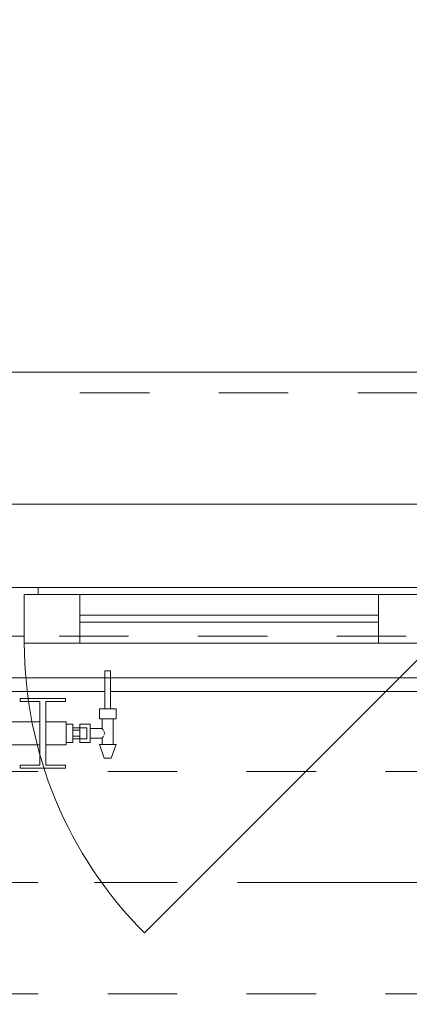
# Model space of a CAD drawing. Header units: metres. Extents: x -4 to 99, y -11 to 17.
# Tile 343 of 656: x 28.053 to 28.614, y 12.975 to 14.393. Entities that reach past the tile are written whole.
import ezdxf

# ---------------------------------------------------------------- set-up
doc = ezdxf.new("R2010")
doc.units = ezdxf.units.M
doc.header["$MEASUREMENT"] = 0
for name, pattern in [('Achse', [0.2, 0.1, -0.05, 0, -0.05]), ('Strichlinie doppelt', [0.546806, 0.264583, -0.105833, 0.070556, -0.105833]), ('Strichlinie eng', [0.115, 0.075, -0.04]), ('Untersicht', [0.1, 0.075, -0.025]), ('Wipeout_Contour', [1, 0, -1])]:
    doc.linetypes.add(name, pattern=pattern)
for name, color, linetype in [('152 - Bemaßung_ Beschriftung.Ausbau', 7, 'Continuous'), ('451 - Universal.Achsen Raster', 7, 'Continuous'), ('603 - Struktur.Bodenplatte_ Decke Roh', 7, 'Continuous'), ('604 - Struktur.Wand Aussen', 7, 'Continuous'), ('608 - Struktur.Träger', 7, 'Continuous'), ('650 - Abdeckung.Fußboden Aufbau', 7, 'Continuous'), ('801 - HKLSE.Heizung_ Klima_ Lüftung', 7, 'Continuous'), ('Neubau_605 - Struktur.Wand Innen', 7, 'Continuous'), ('Neubau_653 - Abdeckung.TB Verkofferung', 7, 'Continuous')]:
    doc.layers.add(name, color=color, linetype=linetype)
doc.styles.add('ERSTELLTER_STIL_2', font='txt')
doc.dimstyles.new('ERSTELLTER_STIL__2', dxfattribs={"dimtxt": 0.1, "dimasz": 0.0532, "dimexe": 0.18, "dimexo": 0.0625, "dimgap": 0, "dimtad": 1, "dimtih": 1, "dimtoh": 1, "dimzin": 0, "dimdsep": 46, "dimtxsty": 'ERSTELLTER_STIL_2', "dimblk": 'ARROWHEAD_2', "dimblk1": 'ARROWHEAD_2', "dimblk2": 'ARROWHEAD_2', "dimcen": 0.09, "dimse1": 1, "dimse2": 1, "dimclrd": 7, "dimclre": 7, "dimclrt": 7, "dimazin": 0, "dimtfac": 1, "dimtdec": 4, "dimtmove": 0, "dimatfit": 3, "dimfxl": 1, "dimtolj": 1, "dimtzin": 0, "dimarcsym": 0})

# ---------------------------------------------------------------- blocks, each defined once
blk = doc.blocks.new('*D242')
at = {"layer": '152 - Bemaßung_ Beschriftung.Ausbau', "color": 7, "linetype": 'Continuous', "lineweight": 5}
for p, q in [((26.34, 14.8025), (26.34, 14.9075)), ((28.74, 14.8025), (28.74, 14.9075)), ((26.3602, 14.89), (26.3198, 14.82)), ((28.7602, 14.89), (28.7198, 14.82)), ((26.34, 14.855), (28.74, 14.855))]:
    blk.add_line(p, q, dxfattribs=at)
at = {"layer": '152 - Bemaßung_ Beschriftung.Ausbau', "color": 7, "lineweight": 5, "char_height": 0.1, "attachment_point": 7, "style": 'ERSTELLTER_STIL_2'}
for s, insert in [('\\A1;{\\pql;\\fArial|b0|i0|c0|p38;2,40}', (27.407, 14.875)), ('\\A1;{\\pql;\\fArial|b0|i0|c0|p38;2,01}', (27.407, 14.735))]:
    blk.add_mtext(s, dxfattribs=dict(at, insert=insert))
blk = doc.blocks.new('ARROWHEAD_2')
at = {"color": 0, "linetype": 'Continuous', "lineweight": 0}
for p, q in [((-0.378, -0.655), (0.378, 0.655)), ((0, 0), (-1, 0))]:
    blk.add_line(p, q, dxfattribs=at)
blk = doc.blocks.new('*D275')
at = {"layer": '152 - Bemaßung_ Beschriftung.Ausbau', "color": 7, "linetype": 'Continuous', "lineweight": 5}
for p, q in [((25.82, 15.3025), (25.82, 15.4075)), ((29.23, 15.3025), (29.23, 15.4075)), ((25.8402, 15.39), (25.7998, 15.32)), ((29.2502, 15.39), (29.2098, 15.32)), ((25.82, 15.355), (29.23, 15.355))]:
    blk.add_line(p, q, dxfattribs=at)
at = {"layer": '152 - Bemaßung_ Beschriftung.Ausbau', "color": 7, "lineweight": 5, "char_height": 0.1, "attachment_point": 7, "style": 'ERSTELLTER_STIL_2'}
for s, insert in [('\\A1;{\\pql;\\fArial|b0|i0|c0|p38;3,41}', (27.3161, 15.375)), ('\\A1;{\\pql;\\fArial|b0|i0|c0|p38;17}', (29.058, 15.375))]:
    blk.add_mtext(s, dxfattribs=dict(at, insert=insert))
blk = doc.blocks.new('*D314')
at = {"layer": '152 - Bemaßung_ Beschriftung.Ausbau', "color": 7, "linetype": 'Continuous', "lineweight": 5}
for p, q in [((25.88, 15.8025), (25.88, 15.9075)), ((29.18, 15.8025), (29.18, 15.9075)), ((25.9002, 15.89), (25.8598, 15.82)), ((29.2002, 15.89), (29.1598, 15.82)), ((25.58, 15.855), (25.88, 15.855)), ((25.88, 15.855), (29.18, 15.855))]:
    blk.add_line(p, q, dxfattribs=at)
at = {"layer": '152 - Bemaßung_ Beschriftung.Ausbau', "color": 7, "lineweight": 5, "insert": (27.397, 15.875), "char_height": 0.1, "attachment_point": 7, "style": 'ERSTELLTER_STIL_2'}
blk.add_mtext('\\A1;{\\pql;\\fArial|b0|i0|c0|p38;3,30}', dxfattribs=at)

msp = doc.modelspace()

# ---------------------------------------------------------------- linework, layer by layer
at = {"layer": '451 - Universal.Achsen Raster', "color": 160, "linetype": 'Strichlinie doppelt', "lineweight": 9, "true_color": 0x3232ff}
msp.add_line((64.935, 13.15), (-3.175, 13.15), dxfattribs=at)
at = {"layer": '603 - Struktur.Bodenplatte_ Decke Roh', "color": 7, "linetype": 'Continuous', "lineweight": 18, "flags": 128}
msp.add_lwpolyline([(47.48, 13.695), (14.78, 13.695), (14.78, 13), (14.84, 13), (14.84, 8.585), (13.03, 8.585), (13.03, 8.725), (11.41, 8.725), (11.41, 13), (11.48, 13), (11.48, 13.695), (-0.015, 13.695), (-0.015, 0.005)], dxfattribs=at)
at = {"layer": '604 - Struktur.Wand Aussen', "color": 7, "linetype": 'Continuous', "lineweight": 9}
for p, q in [((28.64, 13.885), (26.44, 13.885)), ((28.65, 13.495), (28.2328, 13.0778))]:
    msp.add_line(p, q, dxfattribs=at)
at = {"layer": '604 - Struktur.Wand Aussen', "color": 7, "linetype": 'Strichlinie eng', "lineweight": 9}
msp.add_line((28.64, 13.855), (26.44, 13.855), dxfattribs=at)
at = {"layer": '604 - Struktur.Wand Aussen', "color": 7, "linetype": 'Continuous', "lineweight": 13}
for p, q in [((28.04, 13.575), (28.08, 13.575)), ((28.08, 13.575), (28.63, 13.575)), ((28.08, 13.575), (28.08, 13.565)), ((28.08, 13.565), (28.06, 13.565)), ((28.06, 13.565), (28.06, 13.505)), ((28.06, 13.495), (28.06, 13.565)), ((28.06, 13.565), (28.14, 13.565)), ((28.14, 13.565), (28.57, 13.565)), ((28.14, 13.565), (28.14, 13.495)), ((28.57, 13.495), (28.57, 13.565)), ((28.57, 13.565), (28.65, 13.565)), ((28.14, 13.535), (28.57, 13.535)), ((28.57, 13.525), (28.14, 13.525)), ((28.06, 13.505), (28.04, 13.505)), ((28.14, 13.495), (28.06, 13.495)), ((28.57, 13.495), (28.14, 13.495)), ((28.65, 13.495), (28.57, 13.495))]:
    msp.add_line(p, q, dxfattribs=at)
at = {"layer": '608 - Struktur.Träger', "color": 7, "linetype": 'Achse', "lineweight": 9}
msp.add_line((14.78, 13.15), (47.48, 13.15), dxfattribs=at)
at = {"layer": '608 - Struktur.Träger', "color": 7, "linetype": 'Untersicht', "lineweight": 13}
msp.add_line((14.78, 12.99), (47.48, 12.99), dxfattribs=at)
at = {"layer": '650 - Abdeckung.Fußboden Aufbau', "color": 7, "linetype": 'Continuous', "lineweight": 13, "flags": 128}
msp.add_lwpolyline([(29.4, 10.78), (29.23, 10.78), (29.23, 12.99), (29.17, 12.99), (29.17, 13.445), (25.89, 13.445), (25.89, 12.99), (25.82, 12.99), (25.82, 10.78), (25.65, 10.78)], dxfattribs=at)
at = {"layer": 'Neubau_605 - Struktur.Wand Innen', "color": 1, "linetype": 'Continuous', "lineweight": 13, "flags": 128}
for points in [[(29.17, 13.445), (25.95, 13.445)], [(25.95, 13.425), (29.17, 13.425)]]:
    msp.add_lwpolyline(points, dxfattribs=at)
at = {"layer": 'Neubau_653 - Abdeckung.TB Verkofferung', "color": 1, "linetype": 'Untersicht', "lineweight": 9}
msp.add_line((15.11, 13.505), (47.24, 13.505), dxfattribs=at)

# ---------------------------------------------------------------- dimensions: what is measured, and where the dimension line sits
at = {"layer": '152 - Bemaßung_ Beschriftung.Ausbau', "color": 7, "linetype": 'Continuous', "lineweight": 5}
dim = msp.add_linear_dim(base=(28.74, 14.855), p1=(26.34, 13.575), p2=(28.74, 13.575), dimstyle='ERSTELLTER_STIL__2', dxfattribs=at)
dim.commit()
dim.dimension.update_dxf_attribs({"geometry": '*D242', "text_midpoint": (27.5369, 14.925), "dimtype": 160})

# ---------------------------------------------------------------- next in the draw order: wipeouts: each hides what was drawn before it
at = {"color": 254, "linetype": 'Wipeout_Contour', "lineweight": 0, "ltscale": 7487.470756}
msp.add_wipeout([(27.12, 13.3817), (27.12, 13.3483), (27.1492, 13.3483), (27.1492, 13.3192), (27.1208, 13.3192), (27.1208, 13.315), (27.1858, 13.315), (27.1858, 13.3192), (27.1575, 13.3192), (27.1575, 13.3483), (27.2158, 13.3483), (27.2158, 13.3192), (27.1875, 13.3192), (27.1875, 13.315), (27.2525, 13.315), (27.2525, 13.3192), (27.2242, 13.3192), (27.2242, 13.3483), (27.2825, 13.3483), (27.2825, 13.3192), (27.2542, 13.3192), (27.2542, 13.315), (27.3192, 13.315), (27.3192, 13.3192), (27.2908, 13.3192), (27.2908, 13.3483), (27.3492, 13.3483), (27.3492, 13.3192), (27.3208, 13.3192), (27.3208, 13.315), (27.3858, 13.315), (27.3858, 13.3192), (27.3575, 13.3192), (27.3575, 13.3483), (27.4158, 13.3483), (27.4158, 13.3192), (27.3875, 13.3192), (27.3875, 13.315), (27.4525, 13.315), (27.4525, 13.3192), (27.4242, 13.3192), (27.4242, 13.3483), (27.4825, 13.3483), (27.4825, 13.3192), (27.4542, 13.3192), (27.4542, 13.315), (27.5192, 13.315), (27.5192, 13.3192), (27.4908, 13.3192), (27.4908, 13.3483), (27.5492, 13.3483), (27.5492, 13.3192), (27.5208, 13.3192), (27.5208, 13.315), (27.5858, 13.315), (27.5858, 13.3192), (27.5575, 13.3192), (27.5575, 13.3483), (27.6158, 13.3483), (27.6158, 13.3192), (27.5875, 13.3192), (27.5875, 13.315), (27.6525, 13.315), (27.6525, 13.3192), (27.6242, 13.3192), (27.6242, 13.3483), (27.6825, 13.3483), (27.6825, 13.3192), (27.6542, 13.3192), (27.6542, 13.315), (27.7192, 13.315), (27.7192, 13.3192), (27.6908, 13.3192), (27.6908, 13.3483), (27.7492, 13.3483), (27.7492, 13.3192), (27.7208, 13.3192), (27.7208, 13.315), (27.7858, 13.315), (27.7858, 13.3192), (27.7575, 13.3192), (27.7575, 13.3483), (27.8158, 13.3483), (27.8158, 13.3192), (27.7875, 13.3192), (27.7875, 13.315), (27.8525, 13.315), (27.8525, 13.3192), (27.8242, 13.3192), (27.8242, 13.3483), (27.8825, 13.3483), (27.8825, 13.3192), (27.8542, 13.3192), (27.8542, 13.315), (27.9192, 13.315), (27.9192, 13.3192), (27.8908, 13.3192), (27.8908, 13.3483), (27.9492, 13.3483), (27.9492, 13.3192), (27.9208, 13.3192), (27.9208, 13.315), (27.9858, 13.315), (27.9858, 13.3192), (27.9575, 13.3192), (27.9575, 13.3483), (28.0158, 13.3483), (28.0158, 13.3192), (27.9875, 13.3192), (27.9875, 13.315), (28.0525, 13.315), (28.0525, 13.3192), (28.0242, 13.3192), (28.0242, 13.3483), (28.0825, 13.3483), (28.0825, 13.3192), (28.0542, 13.3192), (28.0542, 13.315), (28.1192, 13.315), (28.1192, 13.3192), (28.0908, 13.3192), (28.0908, 13.3483), (28.12, 13.3483), (28.12, 13.3817), (28.0908, 13.3817), (28.0908, 13.4108), (28.1192, 13.4108), (28.1192, 13.415), (28.0542, 13.415), (28.0542, 13.4108), (28.0825, 13.4108), (28.0825, 13.3817), (28.0242, 13.3817), (28.0242, 13.4108), (28.0525, 13.4108), (28.0525, 13.415), (27.9875, 13.415), (27.9875, 13.4108), (28.0158, 13.4108), (28.0158, 13.3817), (27.9575, 13.3817), (27.9575, 13.4108), (27.9858, 13.4108), (27.9858, 13.415), (27.9208, 13.415), (27.9208, 13.4108), (27.9492, 13.4108), (27.9492, 13.3817), (27.8908, 13.3817), (27.8908, 13.4108), (27.9192, 13.4108), (27.9192, 13.415), (27.8542, 13.415), (27.8542, 13.4108), (27.8825, 13.4108), (27.8825, 13.3817), (27.8242, 13.3817), (27.8242, 13.4108), (27.8525, 13.4108), (27.8525, 13.415), (27.7875, 13.415), (27.7875, 13.4108), (27.8158, 13.4108), (27.8158, 13.3817), (27.7575, 13.3817), (27.7575, 13.4108), (27.7858, 13.4108), (27.7858, 13.415), (27.7208, 13.415), (27.7208, 13.4108), (27.7492, 13.4108), (27.7492, 13.3817), (27.6908, 13.3817), (27.6908, 13.4108), (27.7192, 13.4108), (27.7192, 13.415), (27.6542, 13.415), (27.6542, 13.4108), (27.6825, 13.4108), (27.6825, 13.3817), (27.6242, 13.3817), (27.6242, 13.4108), (27.6525, 13.4108), (27.6525, 13.415), (27.5875, 13.415), (27.5875, 13.4108), (27.6158, 13.4108), (27.6158, 13.3817), (27.5575, 13.3817), (27.5575, 13.4108), (27.5858, 13.4108), (27.5858, 13.415), (27.5208, 13.415), (27.5208, 13.4108), (27.5492, 13.4108), (27.5492, 13.3817), (27.4908, 13.3817), (27.4908, 13.4108), (27.5192, 13.4108), (27.5192, 13.415), (27.4542, 13.415), (27.4542, 13.4108), (27.4825, 13.4108), (27.4825, 13.3817), (27.4242, 13.3817), (27.4242, 13.4108), (27.4525, 13.4108), (27.4525, 13.415), (27.3875, 13.415), (27.3875, 13.4108), (27.4158, 13.4108), (27.4158, 13.3817), (27.3575, 13.3817), (27.3575, 13.4108), (27.3858, 13.4108), (27.3858, 13.415), (27.3208, 13.415), (27.3208, 13.4108), (27.3492, 13.4108), (27.3492, 13.3817), (27.2908, 13.3817), (27.2908, 13.4108), (27.3192, 13.4108), (27.3192, 13.415), (27.2542, 13.415), (27.2542, 13.4108), (27.2825, 13.4108), (27.2825, 13.3817), (27.2242, 13.3817), (27.2242, 13.4108), (27.2525, 13.4108), (27.2525, 13.415), (27.1875, 13.415), (27.1875, 13.4108), (27.2158, 13.4108), (27.2158, 13.3817), (27.1575, 13.3817), (27.1575, 13.4108), (27.1858, 13.4108), (27.1858, 13.415), (27.1208, 13.415), (27.1208, 13.4108), (27.1492, 13.4108), (27.1492, 13.3817)], dxfattribs=at).dxf.layer = '801 - HKLSE.Heizung_ Klima_ Lüftung'

# ---------------------------------------------------------------- next in the draw order: linework, layer by layer
at = {"layer": '608 - Struktur.Träger', "color": 7, "linetype": 'Untersicht', "lineweight": 13}
msp.add_line((14.78, 13.31), (47.48, 13.31), dxfattribs=at)
at = {"layer": '801 - HKLSE.Heizung_ Klima_ Lüftung', "color": 7, "linetype": 'Continuous', "lineweight": 5}
for p, q in [((28.0542, 13.415), (28.0542, 13.4108)), ((28.0542, 13.415), (28.0542, 13.4108)), ((28.0542, 13.4108), (28.0825, 13.4108)), ((28.0825, 13.4108), (28.0825, 13.3192)), ((28.0908, 13.3192), (28.0908, 13.4108)), ((28.0242, 13.3817), (28.0825, 13.3817)), ((28.0242, 13.3483), (28.0825, 13.3483)), ((28.0542, 13.3192), (28.0542, 13.315)), ((28.0825, 13.3192), (28.0542, 13.3192)), ((28.0542, 13.3192), (28.0542, 13.315)), ((28.0542, 13.315), (28.1192, 13.315)), ((28.0542, 13.315), (28.1192, 13.315)), ((28.1192, 13.3192), (28.0908, 13.3192)), ((28.1192, 13.315), (28.1192, 13.3192))]:
    msp.add_line(p, q, dxfattribs=at)

# ---------------------------------------------------------------- next in the draw order: wipeouts: each hides what was drawn before it
at = {"color": 254, "linetype": 'Wipeout_Contour', "lineweight": 0, "ltscale": 993.473882}
msp.add_wipeout([(28.12, 13.352), (28.13, 13.352), (28.13, 13.357), (28.14, 13.357), (28.14, 13.352), (28.155, 13.352), (28.155, 13.358), (28.172, 13.358), (28.172, 13.349), (28.168, 13.349), (28.175, 13.329), (28.185, 13.329), (28.192, 13.349), (28.188, 13.349), (28.188, 13.386), (28.192, 13.386), (28.192, 13.4), (28.184, 13.4), (28.184, 13.455), (28.176, 13.455), (28.176, 13.4), (28.168, 13.4), (28.168, 13.386), (28.172, 13.386), (28.172, 13.372), (28.155, 13.372), (28.155, 13.378), (28.14, 13.378), (28.14, 13.373), (28.13, 13.373), (28.13, 13.378), (28.12, 13.378)], dxfattribs=at).dxf.layer = '801 - HKLSE.Heizung_ Klima_ Lüftung'

# ---------------------------------------------------------------- next in the draw order: linework, layer by layer
at = {"layer": '604 - Struktur.Wand Aussen', "color": 7, "linetype": 'Continuous', "lineweight": 9}
msp.add_line((28.73, 13.445), (26.35, 13.445), dxfattribs=at)
at = {"layer": '604 - Struktur.Wand Aussen', "color": 7, "linetype": 'Strichlinie eng', "lineweight": 9}
msp.add_line((28.73, 13.445), (26.35, 13.445), dxfattribs=at)
at = {"layer": '604 - Struktur.Wand Aussen', "color": 7, "linetype": 'Continuous', "lineweight": 9}
msp.add_arc((28.65, 13.495), 0.59, 180, 225, dxfattribs=at)
at = {"layer": '801 - HKLSE.Heizung_ Klima_ Lüftung', "color": 7, "linetype": 'Continuous', "lineweight": 5}
for p, q in [((28.176, 13.455), (28.1772, 13.455)), ((28.176, 13.455), (28.176, 13.4)), ((28.1772, 13.455), (28.18, 13.455)), ((28.18, 13.455), (28.1828, 13.455)), ((28.1828, 13.455), (28.184, 13.455)), ((28.184, 13.455), (28.184, 13.4)), ((28.1192, 13.415), (28.0542, 13.415)), ((28.1192, 13.4108), (28.1192, 13.415)), ((28.0908, 13.4108), (28.1192, 13.4108)), ((28.168, 13.4), (28.174, 13.4)), ((28.168, 13.4), (28.168, 13.386)), ((28.174, 13.4), (28.186, 13.4)), ((28.176, 13.4), (28.1772, 13.4)), ((28.1772, 13.4), (28.18, 13.4)), ((28.18, 13.4), (28.1828, 13.4)), ((28.1828, 13.4), (28.184, 13.4)), ((28.186, 13.4), (28.192, 13.4)), ((28.192, 13.4), (28.192, 13.386)), ((28.168, 13.386), (28.174, 13.386)), ((28.172, 13.386), (28.172, 13.372)), ((28.174, 13.386), (28.186, 13.386)), ((28.186, 13.386), (28.192, 13.386)), ((28.188, 13.386), (28.188, 13.349)), ((28.0908, 13.3817), (28.12, 13.3817)), ((28.12, 13.3817), (28.12, 13.3768)), ((28.12, 13.378), (28.13, 13.378)), ((28.12, 13.3768), (28.12, 13.365)), ((28.13, 13.378), (28.13, 13.365)), ((28.14, 13.373), (28.13, 13.373)), ((28.13, 13.3693), (28.14, 13.3693)), ((28.14, 13.373), (28.14, 13.378)), ((28.14, 13.378), (28.14, 13.3715)), ((28.155, 13.378), (28.14, 13.378)), ((28.14, 13.373), (28.14, 13.3707)), ((28.14, 13.373), (28.15, 13.373)), ((28.14, 13.373), (28.14, 13.3707)), ((28.14, 13.3715), (28.14, 13.3693)), ((28.14, 13.3707), (28.14, 13.365)), ((28.14, 13.3707), (28.14, 13.3693)), ((28.14, 13.3693), (28.14, 13.365)), ((28.15, 13.373), (28.15, 13.3707)), ((28.15, 13.3707), (28.15, 13.365)), ((28.155, 13.378), (28.155, 13.3715)), ((28.172, 13.372), (28.155, 13.372)), ((28.155, 13.3715), (28.155, 13.3585)), ((28.172, 13.372), (28.1737, 13.3699)), ((28.1737, 13.3699), (28.1742, 13.3689)), ((28.12, 13.365), (28.12, 13.3532)), ((28.13, 13.365), (28.13, 13.352)), ((28.13, 13.3607), (28.14, 13.3607)), ((28.14, 13.357), (28.13, 13.357)), ((28.14, 13.365), (28.14, 13.3607)), ((28.14, 13.365), (28.14, 13.3593)), ((28.14, 13.3607), (28.14, 13.3585)), ((28.14, 13.3607), (28.14, 13.3593)), ((28.14, 13.3593), (28.14, 13.357)), ((28.14, 13.3593), (28.14, 13.357)), ((28.14, 13.3585), (28.14, 13.352)), ((28.14, 13.357), (28.15, 13.357)), ((28.14, 13.352), (28.14, 13.357)), ((28.15, 13.365), (28.15, 13.3593)), ((28.15, 13.3593), (28.15, 13.357)), ((28.155, 13.3585), (28.155, 13.352)), ((28.172, 13.358), (28.155, 13.358)), ((28.1737, 13.3601), (28.172, 13.358)), ((28.172, 13.358), (28.172, 13.349)), ((28.1742, 13.3611), (28.1737, 13.3601)), ((28.1747, 13.3679), (28.1761, 13.365)), ((28.1761, 13.365), (28.1747, 13.3621)), ((28.0908, 13.3483), (28.12, 13.3483)), ((28.12, 13.3532), (28.12, 13.3483)), ((28.12, 13.352), (28.13, 13.352)), ((28.12, 13.352), (28.13, 13.352)), ((28.12, 13.352), (28.13, 13.352)), ((28.12, 13.352), (28.13, 13.352)), ((28.155, 13.352), (28.14, 13.352)), ((28.168, 13.349), (28.1715, 13.349)), ((28.168, 13.349), (28.175, 13.329)), ((28.1715, 13.349), (28.18, 13.349)), ((28.18, 13.349), (28.1885, 13.349)), ((28.192, 13.349), (28.185, 13.329)), ((28.1885, 13.349), (28.192, 13.349)), ((28.175, 13.329), (28.1765, 13.329)), ((28.1765, 13.329), (28.18, 13.329)), ((28.18, 13.329), (28.1835, 13.329)), ((28.1835, 13.329), (28.185, 13.329))]:
    msp.add_line(p, q, dxfattribs=at)

# ---------------------------------------------------------------- next in the draw order: dimensions: what is measured, and where the dimension line sits
at = {"layer": '152 - Bemaßung_ Beschriftung.Ausbau', "color": 7, "linetype": 'Continuous', "lineweight": 5}
for base, p1, p2, picture, middle in [((29.18, 15.855), (25.88, 13), (29.18, 13), '*D314', (27.5268, 15.925)), ((29.23, 15.355), (25.82, 10.75), (29.23, 10.625), '*D275', (27.446, 15.425))]:
    dim = msp.add_linear_dim(base=base, p1=p1, p2=p2, dimstyle='ERSTELLTER_STIL__2', dxfattribs=at)
    dim.commit()
    dim.dimension.update_dxf_attribs({"geometry": picture, "text_midpoint": middle, "dimtype": 160})

doc.saveas('drawing.dxf')
